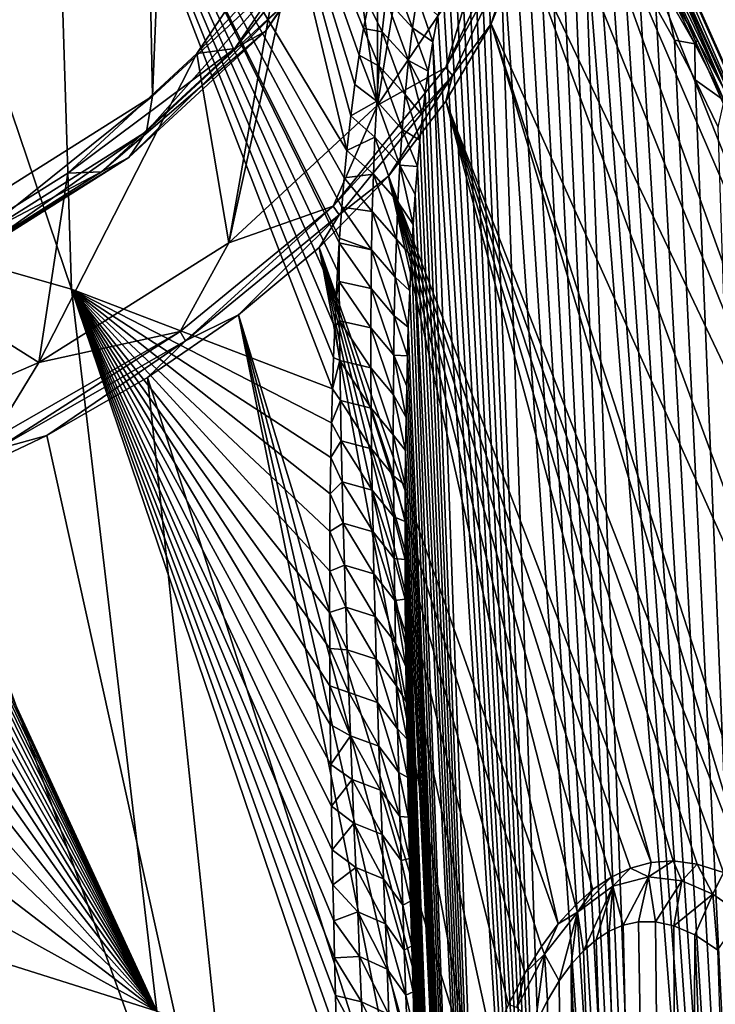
# Model space of a CAD drawing. Header units: metres. Extents: x -109 to 109, y -452 to 89.
# Tile 436 of 656: x 87 to 94, y -39 to -29. Entities that reach past the tile are written whole.
import ezdxf

# ---------------------------------------------------------------- set-up
doc = ezdxf.new("R2010")
doc.units = ezdxf.units.M
doc.layers.add('solid_k244270000c71_000_01_01', color=7, linetype='CONTINUOUS')

msp = doc.modelspace()

# ---------------------------------------------------------------- linework, layer by layer
at = {"layer": 'solid_k244270000c71_000_01_01'}
for points in [[(88.470261, -29.34984, 9.515763), (87.992493, -5.526445, -7.898163), (89.492371, -4.299621, -6.140972)], [(89.927452, -27.99996, 11.443592), (88.470261, -29.34984, 9.515763), (89.492371, -4.299621, -6.140972)], [(86.605431, -30.523157, 7.840095), (86.142349, -6.594023, -9.409782), (87.992493, -5.526445, -7.898163)], [(88.470261, -29.34984, 9.515763), (86.605431, -30.523157, 7.840095), (87.992493, -5.526445, -7.898163)], [(90.822731, -21.261734, 23.593681), (90.822731, -29.442749, 11.90998), (90.327179, -26.087147, 16.702276)], [(90.822731, -21.261734, 23.593681), (91.88929, -22.840931, 21.338352), (90.822731, -29.442749, 11.90998)], [(94.441635, -29.271147, 29.220789), (91.537315, -22.719255, 23.019787), (90.935661, -21.937693, 24.135977)], [(94.165894, -28.761671, 29.309908), (94.441635, -29.271147, 29.220789), (90.935661, -21.937693, 24.135977)], [(93.91449, -28.330112, 29.433134), (94.165894, -28.761671, 29.309908), (90.935661, -21.937693, 24.135977)], [(95.00386, -30.417973, 29.175917), (92.010674, -23.529327, 21.862885), (91.537315, -22.719255, 23.019787)], [(94.746536, -29.875746, 29.174534), (95.00386, -30.417973, 29.175917), (91.537315, -22.719255, 23.019787)], [(94.441635, -29.271147, 29.220789), (94.746536, -29.875746, 29.174534), (91.537315, -22.719255, 23.019787)], [(91.88929, -22.840931, 21.338352), (91.88929, -27.86355, 14.165308), (90.822731, -29.442749, 11.90998)], [(95.612465, -31.636221, 27.458), (92.3517, -24.360994, 20.67514), (92.010674, -23.529327, 21.862885)], [(95.00386, -30.417973, 29.175917), (95.612465, -31.636221, 27.458), (92.010674, -23.529327, 21.862885)], [(84.637543, -30.517948, 46.629204), (87.62114, -31.367163, 45.478737), (85.140343, -24.038183, 38.309124)], [(87.62114, -31.367163, 45.478737), (87.416016, -24.79178, 37.232872), (85.140343, -24.038183, 38.309124)], [(95.978088, -32.874908, 25.688969), (92.557487, -25.207163, 19.466688), (92.3517, -24.360994, 20.67514)], [(95.612465, -31.636221, 27.458), (95.978088, -32.874908, 25.688969), (92.3517, -24.360994, 20.67514)], [(90.501663, -29.915159, 40.542358), (89.495499, -25.713205, 35.916943), (87.416016, -24.79178, 37.232872)], [(90.474106, -30.203236, 40.966534), (90.501663, -29.915159, 40.542358), (87.416016, -24.79178, 37.232872)], [(90.448448, -30.508812, 41.405121), (90.474106, -30.203236, 40.966534), (87.416016, -24.79178, 37.232872)], [(90.42524, -30.833784, 41.859303), (90.448448, -30.508812, 41.405121), (87.416016, -24.79178, 37.232872)], [(90.421951, -30.883547, 41.927914), (90.42524, -30.833784, 41.859303), (87.416016, -24.79178, 37.232872)], [(90.403786, -31.177063, 42.32798), (90.421951, -30.883547, 41.927914), (87.416016, -24.79178, 37.232872)], [(90.388184, -31.464346, 42.711922), (90.403786, -31.177063, 42.32798), (87.416016, -24.79178, 37.232872)], [(90.374268, -31.765587, 43.10656), (90.388184, -31.464346, 42.711922), (87.416016, -24.79178, 37.232872)], [(90.362068, -32.081215, 43.512024), (90.374268, -31.765587, 43.10656), (87.416016, -24.79178, 37.232872)], [(90.351036, -32.410217, 43.927349), (90.362068, -32.081215, 43.512024), (87.416016, -24.79178, 37.232872)], [(87.62114, -31.367163, 45.478737), (90.351036, -32.410217, 43.927349), (87.416016, -24.79178, 37.232872)], [(92.557487, -25.207163, 19.466688), (96.100471, -34.129261, 23.897568), (92.626282, -26.060612, 18.247837)], [(95.978088, -32.874908, 25.688969), (96.100471, -34.129261, 23.897568), (92.557487, -25.207163, 19.466688)], [(90.675842, -28.641378, 38.506248), (90.725716, -28.385225, 38.053444), (89.495499, -25.713205, 35.916943)], [(90.628197, -28.920815, 38.980659), (90.675842, -28.641378, 38.506248), (89.495499, -25.713205, 35.916943)], [(90.583321, -29.225628, 39.477898), (90.628197, -28.920815, 38.980659), (89.495499, -25.713205, 35.916943)], [(90.540741, -29.555843, 39.9977), (90.583321, -29.225628, 39.477898), (89.495499, -25.713205, 35.916943)], [(90.501663, -29.915159, 40.542358), (90.540741, -29.555843, 39.9977), (89.495499, -25.713205, 35.916943)], [(89.268356, -30.882694, 9.853524), (89.856316, -27.531931, 14.638909), (90.327179, -26.087147, 16.702276)], [(90.822731, -29.442749, 11.90998), (89.268356, -30.882694, 9.853524), (90.327179, -26.087147, 16.702276)], [(95.978088, -35.383614, 22.106167), (92.557487, -26.914061, 17.028986), (92.626282, -26.060612, 18.247837)], [(96.100471, -34.129261, 23.897568), (95.978088, -35.383614, 22.106167), (92.626282, -26.060612, 18.247837)], [(89.6492, -28.669418, 12.081494), (89.856056, -28.374895, 11.749522), (90.850677, -26.90229, 13.852619)], [(90.62841, -27.219624, 14.152018), (89.6492, -28.669418, 12.081494), (90.850677, -26.90229, 13.852619)], [(95.978088, -35.383614, 22.106167), (92.3517, -27.760229, 15.820533), (92.557487, -26.914061, 17.028986)], [(94.02282, -55.41444, 51.15097), (92.217461, -27.051338, 32.405468), (92.082939, -27.115461, 32.850582)], [(94.02282, -55.41444, 51.15097), (92.349197, -27.033031, 32.026413), (92.217461, -27.051338, 32.405468)], [(94.02282, -55.41444, 51.15097), (92.477654, -27.051043, 31.70277), (92.349197, -27.033031, 32.026413)], [(94.02282, -55.41444, 51.15097), (92.603394, -27.098083, 31.423885), (92.477654, -27.051043, 31.70277)], [(93.016342, -54.149315, 52.726425), (92.082939, -27.115461, 32.850582), (91.948006, -27.236088, 33.36858)], [(93.016342, -54.149315, 52.726425), (94.02282, -55.41444, 51.15097), (92.082939, -27.115461, 32.850582)], [(94.02282, -55.41444, 51.15097), (92.727791, -27.16997, 31.180613), (92.603394, -27.098083, 31.423885)], [(94.02282, -55.41444, 51.15097), (92.852615, -27.264616, 30.96558), (92.727791, -27.16997, 31.180613)], [(90.62841, -27.219624, 14.152018), (90.284279, -27.437267, 14.423945), (89.328918, -28.851749, 12.403854)], [(90.62841, -27.219624, 14.152018), (89.328918, -28.851749, 12.403854), (89.6492, -28.669418, 12.081494)], [(93.016342, -54.149315, 52.726425), (91.948006, -27.236088, 33.36858), (91.881203, -27.320484, 33.656384)], [(94.02282, -55.41444, 51.15097), (92.979492, -27.381588, 30.773851), (92.852615, -27.264616, 30.96558)], [(93.016342, -54.149315, 52.726425), (91.881203, -27.320484, 33.656384), (91.815262, -27.423334, 33.964935)], [(95.265472, -56.383541, 49.535446), (93.110634, -27.522493, 30.601496), (92.979492, -27.381588, 30.773851)], [(94.02282, -55.41444, 51.15097), (95.265472, -56.383541, 49.535446), (92.979492, -27.381588, 30.773851)], [(90.284279, -27.437267, 14.423945), (89.856316, -27.531931, 14.638909), (88.930626, -28.902493, 12.681546)], [(89.328918, -28.851749, 12.403854), (90.284279, -27.437267, 14.423945), (88.930626, -28.902493, 12.681546)], [(93.016342, -54.149315, 52.726425), (91.815262, -27.423334, 33.964935), (91.750412, -27.545359, 34.294739)], [(89.268356, -30.882694, 9.853524), (88.930626, -28.902493, 12.681546), (89.856316, -27.531931, 14.638909)], [(91.535141, -29.049665, 13.660522), (92.256958, -27.504454, 15.867311), (92.329224, -27.580891, 15.905022)], [(91.88929, -27.86355, 14.165308), (92.256958, -27.504454, 15.867311), (91.535141, -29.049665, 13.660522)], [(91.535141, -29.049665, 13.660522), (92.329224, -27.580891, 15.905022), (91.604065, -29.133169, 13.68814)], [(92.329224, -27.580891, 15.905022), (92.010674, -28.591896, 14.632789), (91.604065, -29.133169, 13.68814)], [(93.016342, -54.149315, 52.726425), (91.750412, -27.545359, 34.294739), (91.686974, -27.688744, 34.64727)], [(92.329224, -27.580891, 15.905022), (92.3517, -27.760229, 15.820533), (92.010674, -28.591896, 14.632789)], [(95.265472, -56.383541, 49.535446), (93.248306, -27.690174, 30.446127), (93.110634, -27.522493, 30.601496)], [(93.016342, -54.149315, 52.726425), (91.686974, -27.688744, 34.64727), (91.625206, -27.8547, 35.023323)], [(95.265472, -56.383541, 49.535446), (93.395241, -27.889816, 30.306898), (93.248306, -27.690174, 30.446127)], [(95.612465, -36.622303, 20.337137), (92.010674, -28.591896, 14.632789), (92.3517, -27.760229, 15.820533)], [(95.978088, -35.383614, 22.106167), (95.612465, -36.622303, 20.337137), (92.3517, -27.760229, 15.820533)], [(91.88929, -27.86355, 14.165308), (91.535141, -29.049665, 13.660522), (90.822731, -29.442749, 11.90998)], [(93.016342, -54.149315, 52.726425), (91.625206, -27.8547, 35.023323), (91.565407, -28.044769, 35.423889)], [(95.265472, -56.383541, 49.535446), (93.554832, -28.128473, 30.18388), (93.395241, -27.889816, 30.306898)], [(88.406609, -29.717598, 9.831944), (88.470261, -29.34984, 9.515763), (89.927452, -27.99996, 11.443592)], [(89.856056, -28.374895, 11.749522), (88.406609, -29.717598, 9.831944), (89.927452, -27.99996, 11.443592)], [(91.186729, -28.63278, 37.403236), (90.951622, -27.992704, 37.076393), (90.906998, -28.327894, 37.651478)], [(91.186729, -28.63278, 37.403236), (91.236427, -28.301914, 36.839077), (90.951622, -27.992704, 37.076393)], [(93.016342, -54.149315, 52.726425), (91.565407, -28.044769, 35.423889), (91.507889, -28.261427, 35.850639)], [(95.265472, -56.383541, 49.535446), (93.730324, -28.415083, 30.079674), (93.554832, -28.128473, 30.18388)], [(91.186729, -28.63278, 37.403236), (91.400795, -28.780434, 36.786678), (91.236427, -28.301914, 36.839077)], [(91.236427, -28.301914, 36.839077), (91.400795, -28.780434, 36.786678), (91.452904, -28.505627, 36.304226)], [(93.016342, -54.149315, 52.726425), (91.507889, -28.261427, 35.850639), (91.452904, -28.505627, 36.304226)], [(93.808014, -28.220339, 29.652092), (93.730324, -28.415083, 30.079674), (93.925484, -28.761179, 29.998798)], [(93.808014, -28.220339, 29.652092), (94.138115, -28.799961, 29.532114), (93.91449, -28.330112, 29.433134)], [(93.808014, -28.220339, 29.652092), (93.925484, -28.761179, 29.998798), (94.138115, -28.799961, 29.532114)], [(88.222206, -29.991325, 10.193615), (88.406609, -29.717598, 9.831944), (89.856056, -28.374895, 11.749522)], [(89.6492, -28.669418, 12.081494), (88.222206, -29.991325, 10.193615), (89.856056, -28.374895, 11.749522)], [(90.869881, -28.67544, 38.217674), (90.725716, -28.385225, 38.053444), (90.675842, -28.641378, 38.506248)], [(90.869881, -28.67544, 38.217674), (90.906998, -28.327894, 37.651478), (90.725716, -28.385225, 38.053444)], [(91.144623, -28.976622, 37.9599), (90.906998, -28.327894, 37.651478), (90.869881, -28.67544, 38.217674)], [(91.144623, -28.976622, 37.9599), (91.186729, -28.63278, 37.403236), (90.906998, -28.327894, 37.651478)], [(95.265472, -56.383541, 49.535446), (93.925484, -28.761179, 29.998798), (93.730324, -28.415083, 30.079674)], [(94.138115, -28.799961, 29.532114), (94.165894, -28.761671, 29.309908), (93.91449, -28.330112, 29.433134)], [(93.016342, -54.149315, 52.726425), (91.452904, -28.505627, 36.304226), (91.400795, -28.780434, 36.786678)], [(94.745895, -37.632778, 18.094484), (91.537315, -29.401968, 13.475886), (92.010674, -28.591896, 14.632789)], [(91.604065, -29.133169, 13.68814), (92.010674, -28.591896, 14.632789), (91.537315, -29.401968, 13.475886)], [(95.003838, -37.819965, 18.60474), (94.745895, -37.632778, 18.094484), (92.010674, -28.591896, 14.632789)], [(95.612465, -36.622303, 20.337137), (95.003838, -37.819965, 18.60474), (92.010674, -28.591896, 14.632789)], [(89.6492, -28.669418, 12.081494), (89.328918, -28.851749, 12.403854), (87.936684, -30.141459, 10.561959)], [(89.6492, -28.669418, 12.081494), (87.936684, -30.141459, 10.561959), (88.222206, -29.991325, 10.193615)], [(90.839256, -29.033892, 38.775784), (90.675842, -28.641378, 38.506248), (90.628197, -28.920815, 38.980659)], [(90.839256, -29.033892, 38.775784), (90.869881, -28.67544, 38.217674), (90.675842, -28.641378, 38.506248)], [(91.109108, -29.331856, 38.509628), (90.869881, -28.67544, 38.217674), (90.839256, -29.033892, 38.775784)], [(91.109108, -29.331856, 38.509628), (91.144623, -28.976622, 37.9599), (90.869881, -28.67544, 38.217674)], [(91.144623, -28.976622, 37.9599), (91.351852, -29.087515, 37.299065), (91.186729, -28.63278, 37.403236)], [(91.186729, -28.63278, 37.403236), (91.351852, -29.087515, 37.299065), (91.400795, -28.780434, 36.786678)], [(92.255585, -52.589005, 54.250748), (91.400795, -28.780434, 36.786678), (91.351852, -29.087515, 37.299065)], [(92.255585, -52.589005, 54.250748), (93.016342, -54.149315, 52.726425), (91.400795, -28.780434, 36.786678)], [(95.265472, -56.383541, 49.535446), (94.142647, -29.17742, 29.948421), (93.925484, -28.761179, 29.998798)], [(94.138115, -28.799961, 29.532114), (93.925484, -28.761179, 29.998798), (94.142647, -29.17742, 29.948421)], [(94.138115, -28.799961, 29.532114), (94.444878, -29.394297, 29.49427), (94.165894, -28.761671, 29.309908)], [(94.138115, -28.799961, 29.532114), (94.142647, -29.17742, 29.948421), (94.444878, -29.394297, 29.49427)], [(94.444878, -29.394297, 29.49427), (94.441635, -29.271147, 29.220789), (94.165894, -28.761671, 29.309908)], [(87.279099, -32.134308, 8.066035), (87.581627, -30.152157, 10.896841), (88.930626, -28.902493, 12.681546)], [(89.268356, -30.882694, 9.853524), (87.279099, -32.134308, 8.066035), (88.930626, -28.902493, 12.681546)], [(89.328918, -28.851749, 12.403854), (88.930626, -28.902493, 12.681546), (87.581627, -30.152157, 10.896841)], [(87.936684, -30.141459, 10.561959), (89.328918, -28.851749, 12.403854), (87.581627, -30.152157, 10.896841)], [(90.814293, -29.402084, 39.326481), (90.628197, -28.920815, 38.980659), (90.583321, -29.225628, 39.477898)], [(90.814293, -29.402084, 39.326481), (90.839256, -29.033892, 38.775784), (90.628197, -28.920815, 38.980659)], [(91.079384, -29.697254, 39.052887), (90.839256, -29.033892, 38.775784), (90.814293, -29.402084, 39.326481)], [(91.079384, -29.697254, 39.052887), (91.109108, -29.331856, 38.509628), (90.839256, -29.033892, 38.775784)], [(91.109108, -29.331856, 38.509628), (91.292068, -29.551212, 38.031395), (91.144623, -28.976622, 37.9599)], [(91.144623, -28.976622, 37.9599), (91.292068, -29.551212, 38.031395), (91.321136, -29.311329, 37.658035)], [(91.144623, -28.976622, 37.9599), (91.321136, -29.311329, 37.658035), (91.351852, -29.087515, 37.299065)], [(90.356461, -30.499517, 11.589917), (91.535141, -29.049665, 13.660522), (91.604065, -29.133169, 13.68814)], [(90.822731, -29.442749, 11.90998), (91.535141, -29.049665, 13.660522), (90.356461, -30.499517, 11.589917)], [(90.356461, -30.499517, 11.589917), (91.604065, -29.133169, 13.68814), (90.419983, -30.589638, 11.608088)], [(91.604065, -29.133169, 13.68814), (90.935661, -30.183531, 12.359697), (90.419983, -30.589638, 11.608088)], [(91.604065, -29.133169, 13.68814), (91.537315, -29.401968, 13.475886), (90.935661, -30.183531, 12.359697)], [(92.255585, -52.589005, 54.250748), (91.351852, -29.087515, 37.299065), (91.321136, -29.311329, 37.658035)], [(90.814293, -29.402084, 39.326481), (90.583321, -29.225628, 39.477898), (90.540741, -29.555843, 39.9977)], [(95.265472, -56.383541, 49.535446), (94.382721, -29.672926, 29.937283), (94.142647, -29.17742, 29.948421)], [(94.444878, -29.394297, 29.49427), (94.142647, -29.17742, 29.948421), (94.382721, -29.672926, 29.937283)], [(91.079384, -29.697254, 39.052887), (91.264786, -29.808813, 38.420174), (91.109108, -29.331856, 38.509628)], [(91.109108, -29.331856, 38.509628), (91.264786, -29.808813, 38.420174), (91.292068, -29.551212, 38.031395)], [(92.255585, -52.589005, 54.250748), (91.321136, -29.311329, 37.658035), (91.292068, -29.551212, 38.031395)], [(86.551704, -30.884674, 8.165185), (86.605431, -30.523157, 7.840095), (88.470261, -29.34984, 9.515763)], [(88.406609, -29.717598, 9.831944), (86.551704, -30.884674, 8.165185), (88.470261, -29.34984, 9.515763)], [(90.822731, -29.442749, 11.90998), (90.356461, -30.499517, 11.589917), (89.268356, -30.882694, 9.853524)], [(90.794304, -29.779026, 39.87035), (90.814293, -29.402084, 39.326481), (90.540741, -29.555843, 39.9977)], [(91.054749, -30.071747, 39.590103), (90.814293, -29.402084, 39.326481), (90.794304, -29.779026, 39.87035)], [(91.054749, -30.071747, 39.590103), (91.079384, -29.697254, 39.052887), (90.814293, -29.402084, 39.326481)], [(93.682587, -37.364517, 16.156881), (90.935661, -30.183531, 12.359697), (91.537315, -29.401968, 13.475886)], [(93.913887, -37.347507, 16.55381), (93.682587, -37.364517, 16.156881), (91.537315, -29.401968, 13.475886)], [(94.165314, -37.3792, 17.001505), (93.913887, -37.347507, 16.55381), (91.537315, -29.401968, 13.475886)], [(94.440956, -37.469627, 17.510496), (94.165314, -37.3792, 17.001505), (91.537315, -29.401968, 13.475886)], [(94.745895, -37.632778, 18.094484), (94.440956, -37.469627, 17.510496), (91.537315, -29.401968, 13.475886)], [(92.255585, -52.589005, 54.250748), (91.292068, -29.551212, 38.031395), (91.264786, -29.808813, 38.420174)], [(90.794304, -29.779026, 39.87035), (90.540741, -29.555843, 39.9977), (90.501663, -29.915159, 40.542358)], [(86.396027, -31.140327, 8.55267), (86.551704, -30.884674, 8.165185), (88.406609, -29.717598, 9.831944)], [(88.222206, -29.991325, 10.193615), (86.396027, -31.140327, 8.55267), (88.406609, -29.717598, 9.831944)], [(91.054749, -30.071747, 39.590103), (91.239311, -30.083542, 38.824005), (91.079384, -29.697254, 39.052887)], [(91.079384, -29.697254, 39.052887), (91.239311, -30.083542, 38.824005), (91.264786, -29.808813, 38.420174)], [(90.778725, -30.163975, 40.407833), (90.794304, -29.779026, 39.87035), (90.501663, -29.915159, 40.542358)], [(91.034676, -30.454538, 40.121609), (90.794304, -29.779026, 39.87035), (90.778725, -30.163975, 40.407833)], [(91.034676, -30.454538, 40.121609), (91.054749, -30.071747, 39.590103), (90.794304, -29.779026, 39.87035)], [(92.255585, -52.589005, 54.250748), (91.264786, -29.808813, 38.420174), (91.239311, -30.083542, 38.824005)], [(90.778725, -30.163975, 40.407833), (90.501663, -29.915159, 40.542358), (90.474106, -30.203236, 40.966534)], [(88.222206, -29.991325, 10.193615), (87.936684, -30.141459, 10.561959), (86.154984, -31.262474, 8.960983)], [(88.222206, -29.991325, 10.193615), (86.154984, -31.262474, 8.960983), (86.396027, -31.140327, 8.55267)], [(87.936684, -30.141459, 10.561959), (87.581627, -30.152157, 10.896841), (85.855263, -31.238369, 9.345569)], [(86.154984, -31.262474, 8.960983), (87.936684, -30.141459, 10.561959), (85.855263, -31.238369, 9.345569)], [(87.279099, -32.134308, 8.066035), (85.855263, -31.238369, 9.345569), (87.581627, -30.152157, 10.896841)], [(90.767059, -30.556229, 40.939369), (90.778725, -30.163975, 40.407833), (90.474106, -30.203236, 40.966534)], [(91.018654, -30.844887, 40.647728), (90.778725, -30.163975, 40.407833), (90.767059, -30.556229, 40.939369)], [(91.018654, -30.844887, 40.647728), (91.034676, -30.454538, 40.121609), (90.778725, -30.163975, 40.407833)], [(91.034676, -30.454538, 40.121609), (91.194405, -30.691626, 39.681168), (91.054749, -30.071747, 39.590103)], [(91.054749, -30.071747, 39.590103), (91.194405, -30.691626, 39.681168), (91.215836, -30.377831, 39.244339)], [(91.054749, -30.071747, 39.590103), (91.215836, -30.377831, 39.244339), (91.239311, -30.083542, 38.824005)], [(92.255585, -52.589005, 54.250748), (91.239311, -30.083542, 38.824005), (91.215836, -30.377831, 39.244339)], [(92.712036, -38.00642, 14.675818), (90.210846, -30.92992, 11.293743), (90.935661, -30.183531, 12.359697)], [(90.419983, -30.589638, 11.608088), (90.935661, -30.183531, 12.359697), (90.210846, -30.92992, 11.293743)], [(90.767059, -30.556229, 40.939369), (90.474106, -30.203236, 40.966534), (90.448448, -30.508812, 41.405121)], [(92.89048, -37.809277, 14.922539), (92.712036, -38.00642, 14.675818), (90.935661, -30.183531, 12.359697)], [(93.074181, -37.646729, 15.189656), (92.89048, -37.809277, 14.922539), (90.935661, -30.183531, 12.359697)], [(93.2658, -37.517902, 15.481303), (93.074181, -37.646729, 15.189656), (90.935661, -30.183531, 12.359697)], [(93.467651, -37.422749, 15.801791), (93.2658, -37.517902, 15.481303), (90.935661, -30.183531, 12.359697)], [(93.682587, -37.364517, 16.156881), (93.467651, -37.422749, 15.801791), (90.935661, -30.183531, 12.359697)], [(92.255585, -52.589005, 54.250748), (91.215836, -30.377831, 39.244339), (91.194405, -30.691626, 39.681168)], [(91.018654, -30.844887, 40.647728), (91.175125, -31.026051, 40.135098), (91.034676, -30.454538, 40.121609)], [(91.034676, -30.454538, 40.121609), (91.175125, -31.026051, 40.135098), (91.194405, -30.691626, 39.681168)], [(88.514854, -38.917656, 52.655231), (87.62114, -31.367163, 45.478737), (84.637543, -30.517948, 46.629204)], [(84.779869, -30.927914, 47.002647), (88.514854, -38.917656, 52.655231), (84.637543, -30.517948, 46.629204)], [(88.756737, -31.80995, 9.718427), (90.356461, -30.499517, 11.589917), (88.81295, -31.906044, 9.728065)], [(89.268356, -30.882694, 9.853524), (90.356461, -30.499517, 11.589917), (88.756737, -31.80995, 9.718427)], [(90.356461, -30.499517, 11.589917), (90.419983, -30.589638, 11.608088), (88.81295, -31.906044, 9.728065)], [(90.758896, -30.955254, 41.465282), (90.448448, -30.508812, 41.405121), (90.42524, -30.833784, 41.859303)], [(90.758896, -30.955254, 41.465282), (90.767059, -30.556229, 40.939369), (90.448448, -30.508812, 41.405121)], [(91.006264, -31.242212, 41.168724), (90.767059, -30.556229, 40.939369), (90.758896, -30.955254, 41.465282)], [(91.006264, -31.242212, 41.168724), (91.018654, -30.844887, 40.647728), (90.767059, -30.556229, 40.939369)], [(90.419983, -30.589638, 11.608088), (89.369064, -31.634766, 10.28712), (88.81295, -31.906044, 9.728065)], [(90.419983, -30.589638, 11.608088), (90.210846, -30.92992, 11.293743), (89.369064, -31.634766, 10.28712)], [(91.97229, -51.695942, 54.988487), (91.194405, -30.691626, 39.681168), (91.175125, -31.026051, 40.135098)], [(91.97229, -51.695942, 54.988487), (92.255585, -52.589005, 54.250748), (91.194405, -30.691626, 39.681168)], [(89.268356, -30.882694, 9.853524), (88.756737, -31.80995, 9.718427), (87.279099, -32.134308, 8.066035)], [(90.421295, -31.288015, 42.446323), (90.421951, -30.883547, 41.927914), (90.403786, -31.177063, 42.32798)], [(90.753883, -31.360579, 41.98587), (90.421951, -30.883547, 41.927914), (90.421295, -31.288015, 42.446323)], [(90.758896, -30.955254, 41.465282), (90.42524, -30.833784, 41.859303), (90.421951, -30.883547, 41.927914)], [(90.753883, -31.360579, 41.98587), (90.758896, -30.955254, 41.465282), (90.421951, -30.883547, 41.927914)], [(91.006264, -31.242212, 41.168724), (91.15818, -31.383402, 40.607445), (91.018654, -30.844887, 40.647728)], [(91.018654, -30.844887, 40.647728), (91.15818, -31.383402, 40.607445), (91.175125, -31.026051, 40.135098)], [(84.779869, -30.927914, 47.002647), (84.915894, -31.337976, 47.375061), (88.514854, -38.917656, 52.655231)], [(91.839424, -39.689262, 13.701314), (89.369064, -31.634766, 10.28712), (90.210846, -30.92992, 11.293743)], [(92.015587, -39.233105, 13.86035), (91.839424, -39.689262, 13.701314), (90.210846, -30.92992, 11.293743)], [(92.189896, -38.847023, 14.03893), (92.015587, -39.233105, 13.86035), (90.210846, -30.92992, 11.293743)], [(92.363358, -38.519764, 14.234937), (92.189896, -38.847023, 14.03893), (90.210846, -30.92992, 11.293743)], [(92.536995, -38.241657, 14.447214), (92.363358, -38.519764, 14.234937), (90.210846, -30.92992, 11.293743)], [(92.712036, -38.00642, 14.675818), (92.536995, -38.241657, 14.447214), (90.210846, -30.92992, 11.293743)], [(90.997169, -31.646025, 41.684818), (90.758896, -30.955254, 41.465282), (90.753883, -31.360579, 41.98587)], [(90.997169, -31.646025, 41.684818), (91.006264, -31.242212, 41.168724), (90.758896, -30.955254, 41.465282)], [(91.97229, -51.695942, 54.988487), (91.175125, -31.026051, 40.135098), (91.15818, -31.383402, 40.607445)], [(90.421295, -31.288015, 42.446323), (90.403786, -31.177063, 42.32798), (90.388184, -31.464346, 42.711922)], [(87.279099, -32.134308, 8.066035), (84.922745, -33.154934, 6.608429), (85.855263, -31.238369, 9.345569)], [(90.423317, -31.697178, 42.95834), (90.421295, -31.288015, 42.446323), (90.388184, -31.464346, 42.711922)], [(90.751678, -31.771769, 42.501411), (90.421295, -31.288015, 42.446323), (90.423317, -31.697178, 42.95834)], [(90.751678, -31.771769, 42.501411), (90.753883, -31.360579, 41.98587), (90.421295, -31.288015, 42.446323)], [(90.997169, -31.646025, 41.684818), (91.143555, -31.762846, 41.097729), (91.006264, -31.242212, 41.168724)], [(91.006264, -31.242212, 41.168724), (91.143555, -31.762846, 41.097729), (91.15818, -31.383402, 40.607445)], [(84.915894, -31.337976, 47.375061), (85.051018, -31.764126, 47.76078), (88.514854, -38.917656, 52.655231)], [(90.341309, -32.763428, 44.364979), (90.351036, -32.410217, 43.927349), (87.62114, -31.367163, 45.478737)], [(90.333763, -33.126129, 44.805622), (90.341309, -32.763428, 44.364979), (87.62114, -31.367163, 45.478737)], [(90.328117, -33.505856, 45.258251), (90.333763, -33.126129, 44.805622), (87.62114, -31.367163, 45.478737)], [(90.323807, -33.901524, 45.721756), (90.328117, -33.505856, 45.258251), (87.62114, -31.367163, 45.478737)], [(90.321259, -34.315018, 46.19733), (90.323807, -33.901524, 45.721756), (87.62114, -31.367163, 45.478737)], [(90.3209, -34.748386, 46.68623), (90.321259, -34.315018, 46.19733), (87.62114, -31.367163, 45.478737)], [(90.322243, -35.12516, 47.103924), (90.3209, -34.748386, 46.68623), (87.62114, -31.367163, 45.478737)], [(90.324539, -35.514999, 47.529877), (90.322243, -35.12516, 47.103924), (87.62114, -31.367163, 45.478737)], [(90.328056, -35.919075, 47.96471), (90.324539, -35.514999, 47.529877), (87.62114, -31.367163, 45.478737)], [(90.333076, -36.338657, 48.409088), (90.328056, -35.919075, 47.96471), (87.62114, -31.367163, 45.478737)], [(90.339874, -36.77504, 48.863663), (90.333076, -36.338657, 48.409088), (87.62114, -31.367163, 45.478737)], [(90.348145, -37.229168, 49.329235), (90.339874, -36.77504, 48.863663), (87.62114, -31.367163, 45.478737)], [(90.355392, -37.596363, 49.700584), (90.348145, -37.229168, 49.329235), (87.62114, -31.367163, 45.478737)], [(90.36338, -37.973541, 50.077362), (90.355392, -37.596363, 49.700584), (87.62114, -31.367163, 45.478737)], [(90.372185, -38.360191, 50.458759), (90.36338, -37.973541, 50.077362), (87.62114, -31.367163, 45.478737)], [(90.381889, -38.755814, 50.843975), (90.372185, -38.360191, 50.458759), (87.62114, -31.367163, 45.478737)], [(90.392586, -39.159996, 51.232338), (90.381889, -38.755814, 50.843975), (87.62114, -31.367163, 45.478737)], [(90.40419, -39.575085, 51.626019), (90.392586, -39.159996, 51.232338), (87.62114, -31.367163, 45.478737)], [(88.514854, -38.917656, 52.655231), (90.40419, -39.575085, 51.626019), (87.62114, -31.367163, 45.478737)], [(90.99102, -32.055855, 42.196239), (90.753883, -31.360579, 41.98587), (90.751678, -31.771769, 42.501411)], [(90.99102, -32.055855, 42.196239), (90.997169, -31.646025, 41.684818), (90.753883, -31.360579, 41.98587)], [(91.97229, -51.695942, 54.988487), (91.15818, -31.383402, 40.607445), (91.143555, -31.762846, 41.097729)], [(90.423317, -31.697178, 42.95834), (90.388184, -31.464346, 42.711922), (90.374268, -31.765587, 43.10656)], [(91.339912, -41.460087, 13.406374), (88.41748, -32.292053, 9.348413), (89.369064, -31.634766, 10.28712)], [(88.81295, -31.906044, 9.728065), (89.369064, -31.634766, 10.28712), (88.41748, -32.292053, 9.348413)], [(91.480339, -40.876064, 13.460959), (91.339912, -41.460087, 13.406374), (89.369064, -31.634766, 10.28712)], [(91.661049, -40.230728, 13.56613), (91.480339, -40.876064, 13.460959), (89.369064, -31.634766, 10.28712)], [(91.839424, -39.689262, 13.701314), (91.661049, -40.230728, 13.56613), (89.369064, -31.634766, 10.28712)], [(90.427643, -32.111549, 43.465405), (90.423317, -31.697178, 42.95834), (90.374268, -31.765587, 43.10656)], [(90.752037, -32.188496, 43.012112), (90.423317, -31.697178, 42.95834), (90.427643, -32.111549, 43.465405)], [(90.752037, -32.188496, 43.012112), (90.751678, -31.771769, 42.501411), (90.423317, -31.697178, 42.95834)], [(90.99102, -32.055855, 42.196239), (91.134247, -32.063923, 41.478264), (90.997169, -31.646025, 41.684818)], [(90.997169, -31.646025, 41.684818), (91.134247, -32.063923, 41.478264), (91.143555, -31.762846, 41.097729)], [(85.051018, -31.764126, 47.76078), (85.18528, -32.205479, 48.158417), (88.514854, -38.917656, 52.655231)], [(86.784569, -32.941139, 8.10292), (88.756737, -31.80995, 9.718427), (86.831787, -33.042389, 8.105195)], [(87.279099, -32.134308, 8.066035), (88.756737, -31.80995, 9.718427), (86.784569, -32.941139, 8.10292)], [(88.756737, -31.80995, 9.718427), (88.81295, -31.906044, 9.728065), (86.831787, -33.042389, 8.105195)], [(90.427643, -32.111549, 43.465405), (90.374268, -31.765587, 43.10656), (90.362068, -32.081215, 43.512024)], [(90.987564, -32.471352, 42.703152), (90.751678, -31.771769, 42.501411), (90.752037, -32.188496, 43.012112)], [(90.987564, -32.471352, 42.703152), (90.99102, -32.055855, 42.196239), (90.751678, -31.771769, 42.501411)], [(91.97229, -51.695942, 54.988487), (91.143555, -31.762846, 41.097729), (91.134247, -32.063923, 41.478264)], [(88.81295, -31.906044, 9.728065), (87.364227, -32.896179, 8.485635), (86.831787, -33.042389, 8.105195)], [(88.81295, -31.906044, 9.728065), (88.41748, -32.292053, 9.348413), (87.364227, -32.896179, 8.485635)], [(90.427643, -32.111549, 43.465405), (90.362068, -32.081215, 43.512024), (90.351036, -32.410217, 43.927349)], [(90.434036, -32.530842, 43.967747), (90.427643, -32.111549, 43.465405), (90.351036, -32.410217, 43.927349)], [(90.7547, -32.610443, 43.518173), (90.427643, -32.111549, 43.465405), (90.434036, -32.530842, 43.967747)], [(90.7547, -32.610443, 43.518173), (90.752037, -32.188496, 43.012112), (90.427643, -32.111549, 43.465405)], [(90.987564, -32.471352, 42.703152), (91.120041, -32.709656, 42.272972), (90.99102, -32.055855, 42.196239)], [(90.99102, -32.055855, 42.196239), (91.120041, -32.709656, 42.272972), (91.126427, -32.379814, 41.870167)], [(90.99102, -32.055855, 42.196239), (91.126427, -32.379814, 41.870167), (91.134247, -32.063923, 41.478264)], [(91.97229, -51.695942, 54.988487), (91.134247, -32.063923, 41.478264), (91.126427, -32.379814, 41.870167)], [(87.279099, -32.134308, 8.066035), (86.784569, -32.941139, 8.10292), (84.922745, -33.154934, 6.608429)], [(85.18528, -32.205479, 48.158417), (85.318352, -32.663624, 48.569454), (88.514854, -38.917656, 52.655231)], [(90.986542, -32.892189, 43.205723), (90.752037, -32.188496, 43.012112), (90.7547, -32.610443, 43.518173)], [(90.986542, -32.892189, 43.205723), (90.987564, -32.471352, 42.703152), (90.752037, -32.188496, 43.012112)], [(89.495529, -42.545303, 11.878214), (87.364227, -32.896179, 8.485635), (88.41748, -32.292053, 9.348413)], [(91.339912, -41.460087, 13.406374), (89.495529, -42.545303, 11.878214), (88.41748, -32.292053, 9.348413)], [(90.434036, -32.530842, 43.967747), (90.351036, -32.410217, 43.927349), (90.341309, -32.763428, 44.364979)], [(91.97229, -51.695942, 54.988487), (91.126427, -32.379814, 41.870167), (91.120041, -32.709656, 42.272972)], [(90.442291, -32.954815, 44.465553), (90.434036, -32.530842, 43.967747), (90.341309, -32.763428, 44.364979)], [(90.75943, -33.037327, 44.019783), (90.434036, -32.530842, 43.967747), (90.442291, -32.954815, 44.465553)], [(90.75943, -33.037327, 44.019783), (90.7547, -32.610443, 43.518173), (90.434036, -32.530842, 43.967747)], [(90.986542, -32.892189, 43.205723), (91.115211, -33.05529, 42.687588), (90.987564, -32.471352, 42.703152)], [(90.987564, -32.471352, 42.703152), (91.115211, -33.05529, 42.687588), (91.120041, -32.709656, 42.272972)], [(90.987717, -33.318058, 43.704098), (90.7547, -32.610443, 43.518173), (90.75943, -33.037327, 44.019783)], [(90.987717, -33.318058, 43.704098), (90.986542, -32.892189, 43.205723), (90.7547, -32.610443, 43.518173)], [(85.318352, -32.663624, 48.569454), (85.44989, -33.140282, 48.995449), (88.514854, -38.917656, 52.655231)], [(91.97229, -51.695942, 54.988487), (91.120041, -32.709656, 42.272972), (91.115211, -33.05529, 42.687588)], [(90.442291, -32.954815, 44.465553), (90.341309, -32.763428, 44.364979), (90.333763, -33.126129, 44.805622)], [(89.495529, -42.545303, 11.878214), (86.218277, -33.441986, 7.706139), (87.364227, -32.896179, 8.485635)], [(86.831787, -33.042389, 8.105195), (87.364227, -32.896179, 8.485635), (86.218277, -33.441986, 7.706139)], [(90.986542, -32.892189, 43.205723), (91.112045, -33.41827, 43.114777), (91.115211, -33.05529, 42.687588)], [(90.987717, -33.318058, 43.704098), (91.112045, -33.41827, 43.114777), (90.986542, -32.892189, 43.205723)], [(90.452232, -33.38327, 44.958973), (90.442291, -32.954815, 44.465553), (90.333763, -33.126129, 44.805622)], [(90.766052, -33.468914, 44.517086), (90.442291, -32.954815, 44.465553), (90.452232, -33.38327, 44.958973)], [(90.766052, -33.468914, 44.517086), (90.75943, -33.037327, 44.019783), (90.442291, -32.954815, 44.465553)], [(90.990913, -33.748722, 44.198402), (90.75943, -33.037327, 44.019783), (90.766052, -33.468914, 44.517086)], [(90.990913, -33.748722, 44.198402), (90.987717, -33.318058, 43.704098), (90.75943, -33.037327, 44.019783)], [(91.97229, -51.695942, 54.988487), (91.115211, -33.05529, 42.687588), (91.112045, -33.41827, 43.114777)], [(85.44989, -33.140282, 48.995449), (85.558189, -33.551975, 49.361942), (88.514854, -38.917656, 52.655231)], [(90.452232, -33.38327, 44.958973), (90.333763, -33.126129, 44.805622), (90.328117, -33.505856, 45.258251)], [(90.987717, -33.318058, 43.704098), (91.110443, -33.797138, 43.553852), (91.112045, -33.41827, 43.114777)], [(90.990913, -33.748722, 44.198402), (91.110443, -33.797138, 43.553852), (90.987717, -33.318058, 43.704098)], [(87.416039, -43.466736, 10.562274), (84.989403, -33.924824, 7.016579), (86.218277, -33.441986, 7.706139)], [(89.495529, -42.545303, 11.878214), (87.416039, -43.466736, 10.562274), (86.218277, -33.441986, 7.706139)], [(90.463699, -33.816006, 45.44817), (90.452232, -33.38327, 44.958973), (90.328117, -33.505856, 45.258251)], [(90.774391, -33.904999, 45.01022), (90.452232, -33.38327, 44.958973), (90.463699, -33.816006, 45.44817)], [(90.774391, -33.904999, 45.01022), (90.766052, -33.468914, 44.517086), (90.452232, -33.38327, 44.958973)], [(91.757278, -50.725632, 55.706089), (91.112045, -33.41827, 43.114777), (91.110443, -33.797138, 43.553852)], [(91.757278, -50.725632, 55.706089), (91.97229, -51.695942, 54.988487), (91.112045, -33.41827, 43.114777)], [(85.558189, -33.551975, 49.361942), (85.665337, -33.975853, 49.737503), (88.514854, -38.917656, 52.655231)], [(90.463699, -33.816006, 45.44817), (90.328117, -33.505856, 45.258251), (90.323807, -33.901524, 45.721756)], [(90.995941, -34.183956, 44.688744), (90.766052, -33.468914, 44.517086), (90.774391, -33.904999, 45.01022)], [(90.995941, -34.183956, 44.688744), (90.990913, -33.748722, 44.198402), (90.766052, -33.468914, 44.517086)], [(90.990913, -33.748722, 44.198402), (91.110504, -34.193455, 44.005501), (91.110443, -33.797138, 43.553852)], [(90.995941, -34.183956, 44.688744), (91.110504, -34.193455, 44.005501), (90.990913, -33.748722, 44.198402)], [(90.476524, -34.252846, 45.93327), (90.463699, -33.816006, 45.44817), (90.323807, -33.901524, 45.721756)], [(90.784264, -34.345375, 45.499313), (90.463699, -33.816006, 45.44817), (90.476524, -34.252846, 45.93327)], [(90.784264, -34.345375, 45.499313), (90.774391, -33.904999, 45.01022), (90.463699, -33.816006, 45.44817)], [(91.757278, -50.725632, 55.706089), (91.110443, -33.797138, 43.553852), (91.110504, -34.193455, 44.005501)], [(87.416039, -43.466736, 10.562274), (85.14035, -44.220341, 9.486015), (84.989403, -33.924824, 7.016579)], [(85.665337, -33.975853, 49.737503), (85.771095, -34.413036, 50.123123), (88.514854, -38.917656, 52.655231)], [(90.476524, -34.252846, 45.93327), (90.323807, -33.901524, 45.721756), (90.321259, -34.315018, 46.19733)], [(91.002625, -34.623543, 45.17524), (90.774391, -33.904999, 45.01022), (90.784264, -34.345375, 45.499313)], [(91.002625, -34.623543, 45.17524), (90.995941, -34.183956, 44.688744), (90.774391, -33.904999, 45.01022)], [(90.995941, -34.183956, 44.688744), (91.112358, -34.609577, 44.470798), (91.110504, -34.193455, 44.005501)], [(91.002625, -34.623543, 45.17524), (91.112358, -34.609577, 44.470798), (90.995941, -34.183956, 44.688744)], [(90.490593, -34.693645, 46.414387), (90.476524, -34.252846, 45.93327), (90.321259, -34.315018, 46.19733)], [(90.795532, -34.789871, 45.98447), (90.476524, -34.252846, 45.93327), (90.490593, -34.693645, 46.414387)], [(90.795532, -34.789871, 45.98447), (90.784264, -34.345375, 45.499313), (90.476524, -34.252846, 45.93327)], [(91.757278, -50.725632, 55.706089), (91.110504, -34.193455, 44.005501), (91.112358, -34.609577, 44.470798)], [(90.490593, -34.693645, 46.414387), (90.321259, -34.315018, 46.19733), (90.3209, -34.748386, 46.68623)], [(91.010834, -35.06731, 45.657974), (90.784264, -34.345375, 45.499313), (90.795532, -34.789871, 45.98447)], [(91.010834, -35.06731, 45.657974), (91.002625, -34.623543, 45.17524), (90.784264, -34.345375, 45.499313)], [(85.771095, -34.413036, 50.123123), (85.875198, -34.86475, 50.519875), (88.514854, -38.917656, 52.655231)], [(90.50576, -35.138264, 46.891624), (90.490593, -34.693645, 46.414387), (90.3209, -34.748386, 46.68623)], [(90.808067, -35.238346, 46.46579), (90.490593, -34.693645, 46.414387), (90.50576, -35.138264, 46.891624)], [(90.808067, -35.238346, 46.46579), (90.795532, -34.789871, 45.98447), (90.490593, -34.693645, 46.414387)], [(91.002625, -34.623543, 45.17524), (91.115105, -34.9562, 44.852654), (91.112358, -34.609577, 44.470798)], [(91.002625, -34.623543, 45.17524), (91.118935, -35.314785, 45.242928), (91.115105, -34.9562, 44.852654)], [(91.010834, -35.06731, 45.657974), (91.118935, -35.314785, 45.242928), (91.002625, -34.623543, 45.17524)], [(91.757278, -50.725632, 55.706089), (91.112358, -34.609577, 44.470798), (91.115105, -34.9562, 44.852654)], [(90.50576, -35.138264, 46.891624), (90.3209, -34.748386, 46.68623), (90.322243, -35.12516, 47.103924)], [(91.020416, -35.515102, 46.137028), (90.795532, -34.789871, 45.98447), (90.808067, -35.238346, 46.46579)], [(91.020416, -35.515102, 46.137028), (91.010834, -35.06731, 45.657974), (90.795532, -34.789871, 45.98447)], [(85.875198, -34.86475, 50.519875), (85.977356, -35.33223, 50.928802), (88.514854, -38.917656, 52.655231)], [(91.757278, -50.725632, 55.706089), (91.115105, -34.9562, 44.852654), (91.118935, -35.314785, 45.242928)], [(91.010834, -35.06731, 45.657974), (91.123947, -35.686813, 45.642223), (91.118935, -35.314785, 45.242928)], [(91.020416, -35.515102, 46.137028), (91.123947, -35.686813, 45.642223), (91.010834, -35.06731, 45.657974)], [(90.521919, -35.586567, 47.365082), (90.322243, -35.12516, 47.103924), (90.324539, -35.514999, 47.529877)], [(90.521919, -35.586567, 47.365082), (90.50576, -35.138264, 46.891624), (90.322243, -35.12516, 47.103924)], [(90.821747, -35.690651, 46.943363), (90.50576, -35.138264, 46.891624), (90.521919, -35.586567, 47.365082)], [(90.821747, -35.690651, 46.943363), (90.808067, -35.238346, 46.46579), (90.50576, -35.138264, 46.891624)], [(91.031265, -35.96677, 46.612476), (90.808067, -35.238346, 46.46579), (90.821747, -35.690651, 46.943363)], [(91.031265, -35.96677, 46.612476), (91.020416, -35.515102, 46.137028), (90.808067, -35.238346, 46.46579)], [(91.757278, -50.725632, 55.706089), (91.118935, -35.314785, 45.242928), (91.123947, -35.686813, 45.642223)], [(85.977356, -35.33223, 50.928802), (86.077835, -35.816628, 51.350468), (88.514854, -38.917656, 52.655231)], [(90.538963, -36.038437, 47.834846), (90.324539, -35.514999, 47.529877), (90.328056, -35.919075, 47.96471)], [(90.538963, -36.038437, 47.834846), (90.521919, -35.586567, 47.365082), (90.324539, -35.514999, 47.529877)], [(91.020416, -35.515102, 46.137028), (91.130203, -36.073765, 46.05114), (91.123947, -35.686813, 45.642223)], [(91.031265, -35.96677, 46.612476), (91.130203, -36.073765, 46.05114), (91.020416, -35.515102, 46.137028)], [(90.836441, -36.146648, 47.417271), (90.521919, -35.586567, 47.365082), (90.538963, -36.038437, 47.834846)], [(90.836441, -36.146648, 47.417271), (90.821747, -35.690651, 46.943363), (90.521919, -35.586567, 47.365082)], [(91.043236, -36.422165, 47.084393), (90.821747, -35.690651, 46.943363), (90.836441, -36.146648, 47.417271)], [(91.043236, -36.422165, 47.084393), (91.031265, -35.96677, 46.612476), (90.821747, -35.690651, 46.943363)], [(91.757278, -50.725632, 55.706089), (91.123947, -35.686813, 45.642223), (91.130203, -36.073765, 46.05114)], [(86.077835, -35.816628, 51.350468), (86.170441, -36.285683, 51.756538), (88.514854, -38.917656, 52.655231)], [(90.538963, -36.038437, 47.834846), (90.328056, -35.919075, 47.96471), (90.333076, -36.338657, 48.409088)], [(90.556793, -36.493782, 48.300983), (90.538963, -36.038437, 47.834846), (90.333076, -36.338657, 48.409088)], [(90.852066, -36.606236, 47.887581), (90.538963, -36.038437, 47.834846), (90.556793, -36.493782, 48.300983)], [(90.852066, -36.606236, 47.887581), (90.836441, -36.146648, 47.417271), (90.538963, -36.038437, 47.834846)], [(91.031265, -35.96677, 46.612476), (91.137665, -36.475231, 46.469528), (91.130203, -36.073765, 46.05114)], [(91.043236, -36.422165, 47.084393), (91.137665, -36.475231, 46.469528), (91.031265, -35.96677, 46.612476)], [(91.757278, -50.725632, 55.706089), (91.130203, -36.073765, 46.05114), (91.137665, -36.475231, 46.469528)], [(91.056252, -36.88118, 47.55283), (90.836441, -36.146648, 47.417271), (90.852066, -36.606236, 47.887581)], [(91.056252, -36.88118, 47.55283), (91.043236, -36.422165, 47.084393), (90.836441, -36.146648, 47.417271)], [(86.170441, -36.285683, 51.756538), (86.260841, -36.767952, 52.171844), (88.514854, -38.917656, 52.655231)], [(90.556793, -36.493782, 48.300983), (90.333076, -36.338657, 48.409088), (90.339874, -36.77504, 48.863663)], [(91.043236, -36.422165, 47.084393), (91.146271, -36.890274, 46.896996), (91.137665, -36.475231, 46.469528)], [(91.056252, -36.88118, 47.55283), (91.146271, -36.890274, 46.896996), (91.043236, -36.422165, 47.084393)], [(90.575325, -36.952496, 48.763565), (90.556793, -36.493782, 48.300983), (90.339874, -36.77504, 48.863663)], [(90.868515, -37.069305, 48.354355), (90.556793, -36.493782, 48.300983), (90.575325, -36.952496, 48.763565)], [(90.868515, -37.069305, 48.354355), (90.852066, -36.606236, 47.887581), (90.556793, -36.493782, 48.300983)], [(91.757278, -50.725632, 55.706089), (91.137665, -36.475231, 46.469528), (91.146271, -36.890274, 46.896996)], [(91.070198, -37.343708, 48.017849), (90.852066, -36.606236, 47.887581), (90.868515, -37.069305, 48.354355)], [(91.070198, -37.343708, 48.017849), (91.056252, -36.88118, 47.55283), (90.852066, -36.606236, 47.887581)], [(86.260841, -36.767952, 52.171844), (86.348412, -37.262287, 52.595322), (88.514854, -38.917656, 52.655231)], [(90.575325, -36.952496, 48.763565), (90.339874, -36.77504, 48.863663), (90.348145, -37.229168, 49.329235)], [(90.594467, -37.41449, 49.222664), (90.575325, -36.952496, 48.763565), (90.348145, -37.229168, 49.329235)], [(90.885696, -37.535751, 48.817657), (90.575325, -36.952496, 48.763565), (90.594467, -37.41449, 49.222664)], [(90.885696, -37.535751, 48.817657), (90.868515, -37.069305, 48.354355), (90.575325, -36.952496, 48.763565)], [(91.056252, -36.88118, 47.55283), (91.156105, -37.320793, 47.33427), (91.146271, -36.890274, 46.896996)], [(91.070198, -37.343708, 48.017849), (91.156105, -37.320793, 47.33427), (91.056252, -36.88118, 47.55283)], [(91.757278, -50.725632, 55.706089), (91.146271, -36.890274, 46.896996), (91.156105, -37.320793, 47.33427)], [(91.084991, -37.809639, 48.479492), (90.868515, -37.069305, 48.354355), (90.885696, -37.535751, 48.817657)], [(91.084991, -37.809639, 48.479492), (91.070198, -37.343708, 48.017849), (90.868515, -37.069305, 48.354355)], [(86.348412, -37.262287, 52.595322), (86.432533, -37.767529, 53.025944), (88.514854, -38.917656, 52.655231)], [(90.594467, -37.41449, 49.222664), (90.348145, -37.229168, 49.329235), (90.355392, -37.596363, 49.700584)], [(91.070198, -37.343708, 48.017849), (91.167252, -37.768696, 47.782082), (91.156105, -37.320793, 47.33427)], [(91.084991, -37.809639, 48.479492), (91.167252, -37.768696, 47.782082), (91.070198, -37.343708, 48.017849)], [(91.613777, -49.67606, 56.39986), (91.156105, -37.320793, 47.33427), (91.167252, -37.768696, 47.782082)], [(91.613777, -49.67606, 56.39986), (91.757278, -50.725632, 55.706089), (91.156105, -37.320793, 47.33427)], [(93.654182, -37.512455, 16.114746), (93.467651, -37.422749, 15.801791), (93.682587, -37.364517, 16.156881)], [(93.654182, -37.512455, 16.114746), (93.682587, -37.364517, 16.156881), (93.913887, -37.347507, 16.55381)], [(94.004112, -37.554085, 16.721018), (93.654182, -37.512455, 16.114746), (93.913887, -37.347507, 16.55381)], [(94.004112, -37.554085, 16.721018), (93.913887, -37.347507, 16.55381), (94.165314, -37.3792, 17.001505)], [(94.328957, -37.696049, 17.315037), (94.004112, -37.554085, 16.721018), (94.165314, -37.3792, 17.001505)], [(94.328957, -37.696049, 17.315037), (94.165314, -37.3792, 17.001505), (94.440956, -37.469627, 17.510496)], [(90.614143, -37.879673, 49.678326), (90.594467, -37.41449, 49.222664), (90.355392, -37.596363, 49.700584)], [(90.903534, -38.005486, 49.277542), (90.594467, -37.41449, 49.222664), (90.614143, -37.879673, 49.678326)], [(90.903534, -38.005486, 49.277542), (90.885696, -37.535751, 48.817657), (90.594467, -37.41449, 49.222664)], [(93.283615, -37.610382, 15.513803), (93.2658, -37.517902, 15.481303), (93.467651, -37.422749, 15.801791)], [(93.654182, -37.512455, 16.114746), (93.283615, -37.610382, 15.513803), (93.467651, -37.422749, 15.801791)], [(94.630745, -37.908676, 17.892334), (94.328957, -37.696049, 17.315037), (94.440956, -37.469627, 17.510496)], [(91.10054, -38.278873, 48.937817), (90.885696, -37.535751, 48.817657), (90.903534, -38.005486, 49.277542)], [(91.10054, -38.278873, 48.937817), (91.084991, -37.809639, 48.479492), (90.885696, -37.535751, 48.817657)], [(92.911156, -37.881466, 14.958032), (93.074181, -37.646729, 15.189656), (93.2658, -37.517902, 15.481303)], [(93.283615, -37.610382, 15.513803), (92.911156, -37.881466, 14.958032), (93.2658, -37.517902, 15.481303)], [(93.654182, -37.512455, 16.114746), (93.391479, -38.019226, 15.836111), (93.283615, -37.610382, 15.513803)], [(93.654182, -37.512455, 16.114746), (93.550964, -37.984489, 16.102036), (93.391479, -38.019226, 15.836111)], [(93.654182, -37.512455, 16.114746), (93.726509, -37.983807, 16.406855), (93.550964, -37.984489, 16.102036)], [(94.004112, -37.554085, 16.721018), (93.726509, -37.983807, 16.406855), (93.654182, -37.512455, 16.114746)], [(94.004112, -37.554085, 16.721018), (93.921356, -38.025181, 16.758844), (93.726509, -37.983807, 16.406855)], [(94.328957, -37.696049, 17.315037), (93.921356, -38.025181, 16.758844), (94.004112, -37.554085, 16.721018)], [(90.614143, -37.879673, 49.678326), (90.355392, -37.596363, 49.700584), (90.36338, -37.973541, 50.077362)], [(92.911156, -37.881466, 14.958032), (92.89048, -37.809277, 14.922539), (93.074181, -37.646729, 15.189656)], [(93.283615, -37.610382, 15.513803), (92.97493, -38.287556, 15.198542), (92.911156, -37.881466, 14.958032)], [(93.283615, -37.610382, 15.513803), (93.106247, -38.172516, 15.389776), (92.97493, -38.287556, 15.198542)], [(93.283615, -37.610382, 15.513803), (93.244164, -38.08292, 15.600641), (93.106247, -38.172516, 15.389776)], [(93.283615, -37.610382, 15.513803), (93.391479, -38.019226, 15.836111), (93.244164, -38.08292, 15.600641)], [(86.432533, -37.767529, 53.025944), (86.513451, -38.286137, 53.465599), (88.514854, -38.917656, 52.655231)], [(91.084991, -37.809639, 48.479492), (91.179695, -38.234394, 48.240643), (91.167252, -37.768696, 47.782082)], [(91.613777, -49.67606, 56.39986), (91.167252, -37.768696, 47.782082), (91.179695, -38.234394, 48.240643)], [(94.328957, -37.696049, 17.315037), (94.138138, -38.119164, 17.166239), (93.921356, -38.025181, 16.758844)], [(94.328957, -37.696049, 17.315037), (94.37822, -38.277065, 17.63529), (94.138138, -38.119164, 17.166239)], [(94.630745, -37.908676, 17.892334), (94.37822, -38.277065, 17.63529), (94.328957, -37.696049, 17.315037)], [(90.634277, -38.34798, 50.130604), (90.614143, -37.879673, 49.678326), (90.36338, -37.973541, 50.077362)], [(90.921944, -38.478432, 49.734051), (90.614143, -37.879673, 49.678326), (90.634277, -38.34798, 50.130604)], [(90.921944, -38.478432, 49.734051), (90.903534, -38.005486, 49.277542), (90.614143, -37.879673, 49.678326)], [(91.10054, -38.278873, 48.937817), (91.179695, -38.234394, 48.240643), (91.084991, -37.809639, 48.479492)], [(92.911156, -37.881466, 14.958032), (92.568466, -38.320843, 14.499125), (92.712036, -38.00642, 14.675818)], [(92.911156, -37.881466, 14.958032), (92.722656, -38.600571, 14.860564), (92.568466, -38.320843, 14.499125)], [(92.911156, -37.881466, 14.958032), (92.712036, -38.00642, 14.675818), (92.89048, -37.809277, 14.922539)], [(92.911156, -37.881466, 14.958032), (92.847725, -38.429184, 15.022923), (92.722656, -38.600571, 14.860564)], [(92.911156, -37.881466, 14.958032), (92.97493, -38.287556, 15.198542), (92.847725, -38.429184, 15.022923)], [(90.634277, -38.34798, 50.130604), (90.36338, -37.973541, 50.077362), (90.372185, -38.360191, 50.458759)], [(94.022644, -67.019218, 34.577629), (93.391479, -38.019226, 15.836111), (93.550964, -37.984489, 16.102036)], [(94.022644, -67.019218, 34.577629), (93.550964, -37.984489, 16.102036), (93.726509, -37.983807, 16.406855)], [(94.022644, -67.019218, 34.577629), (93.726509, -37.983807, 16.406855), (93.921356, -38.025181, 16.758844)], [(91.116768, -38.751335, 49.392853), (90.903534, -38.005486, 49.277542), (90.921944, -38.478432, 49.734051)], [(91.116768, -38.751335, 49.392853), (91.10054, -38.278873, 48.937817), (90.903534, -38.005486, 49.277542)], [(92.568466, -38.320843, 14.499125), (92.536995, -38.241657, 14.447214), (92.712036, -38.00642, 14.675818)], [(94.022644, -67.019218, 34.577629), (93.106247, -38.172516, 15.389776), (93.244164, -38.08292, 15.600641)], [(94.022644, -67.019218, 34.577629), (93.244164, -38.08292, 15.600641), (93.391479, -38.019226, 15.836111)], [(94.022644, -67.019218, 34.577629), (93.921356, -38.025181, 16.758844), (94.138138, -38.119164, 17.166239)], [(94.022644, -67.019218, 34.577629), (92.97493, -38.287556, 15.198542), (93.106247, -38.172516, 15.389776)], [(95.265274, -65.832581, 36.040886), (94.022644, -67.019218, 34.577629), (94.138138, -38.119164, 17.166239)], [(95.265274, -65.832581, 36.040886), (94.138138, -38.119164, 17.166239), (94.37822, -38.277065, 17.63529)], [(88.974243, -46.966763, 59.262623), (88.514854, -38.917656, 52.655231), (86.513451, -38.286137, 53.465599)], [(86.568275, -38.657475, 53.778812), (88.974243, -46.966763, 59.262623), (86.513451, -38.286137, 53.465599)], [(91.10054, -38.278873, 48.937817), (91.193314, -38.715984, 48.70929), (91.179695, -38.234394, 48.240643)], [(91.116768, -38.751335, 49.392853), (91.193314, -38.715984, 48.70929), (91.10054, -38.278873, 48.937817)], [(91.613777, -49.67606, 56.39986), (91.179695, -38.234394, 48.240643), (91.193314, -38.715984, 48.70929)], [(92.568466, -38.320843, 14.499125), (92.363358, -38.519764, 14.234937), (92.536995, -38.241657, 14.447214)], [(94.022644, -67.019218, 34.577629), (92.847725, -38.429184, 15.022923), (92.97493, -38.287556, 15.198542)], [(90.654816, -38.819344, 50.57954), (90.634277, -38.34798, 50.130604), (90.372185, -38.360191, 50.458759)], [(90.654816, -38.819344, 50.57954), (90.372185, -38.360191, 50.458759), (90.381889, -38.755814, 50.843975)], [(90.940865, -38.95451, 50.187225), (90.634277, -38.34798, 50.130604), (90.654816, -38.819344, 50.57954)], [(90.940865, -38.95451, 50.187225), (90.921944, -38.478432, 49.734051), (90.634277, -38.34798, 50.130604)], [(92.568466, -38.320843, 14.499125), (92.278748, -38.87896, 14.163267), (92.363358, -38.519764, 14.234937)], [(92.568466, -38.320843, 14.499125), (92.471344, -39.056278, 14.570004), (92.278748, -38.87896, 14.163267)], [(92.568466, -38.320843, 14.499125), (92.597656, -38.807274, 14.709655), (92.471344, -39.056278, 14.570004)], [(92.568466, -38.320843, 14.499125), (92.722656, -38.600571, 14.860564), (92.597656, -38.807274, 14.709655)], [(91.133606, -39.226944, 49.844635), (90.921944, -38.478432, 49.734051), (90.940865, -38.95451, 50.187225)], [(91.133606, -39.226944, 49.844635), (91.116768, -38.751335, 49.392853), (90.921944, -38.478432, 49.734051)], [(93.016296, -68.066841, 32.850117), (92.722656, -38.600571, 14.860564), (92.847725, -38.429184, 15.022923)], [(94.022644, -67.019218, 34.577629), (93.016296, -68.066841, 32.850117), (92.847725, -38.429184, 15.022923)], [(92.278748, -38.87896, 14.163267), (92.189896, -38.847023, 14.03893), (92.363358, -38.519764, 14.234937)], [(93.016296, -68.066841, 32.850117), (92.597656, -38.807274, 14.709655), (92.722656, -38.600571, 14.860564)], [(86.568275, -38.657475, 53.778812), (86.621399, -39.034698, 54.095604), (88.974243, -46.966763, 59.262623)], [(91.116768, -38.751335, 49.392853), (91.20562, -39.130898, 49.107937), (91.193314, -38.715984, 48.70929)], [(91.613777, -49.67606, 56.39986), (91.193314, -38.715984, 48.70929), (91.20562, -39.130898, 49.107937)], [(90.675682, -39.29369, 51.025177), (90.381889, -38.755814, 50.843975), (90.392586, -39.159996, 51.232338)], [(90.675682, -39.29369, 51.025177), (90.654816, -38.819344, 50.57954), (90.381889, -38.755814, 50.843975)], [(90.96022, -39.433647, 50.637104), (90.654816, -38.819344, 50.57954), (90.675682, -39.29369, 51.025177)], [(90.96022, -39.433647, 50.637104), (90.940865, -38.95451, 50.187225), (90.654816, -38.819344, 50.57954)], [(91.133606, -39.226944, 49.844635), (91.20562, -39.130898, 49.107937), (91.116768, -38.751335, 49.392853)], [(93.016296, -68.066841, 32.850117), (92.471344, -39.056278, 14.570004), (92.597656, -38.807274, 14.709655)]]:
    msp.add_3dface(points, dxfattribs=at)

doc.saveas('drawing.dxf')
